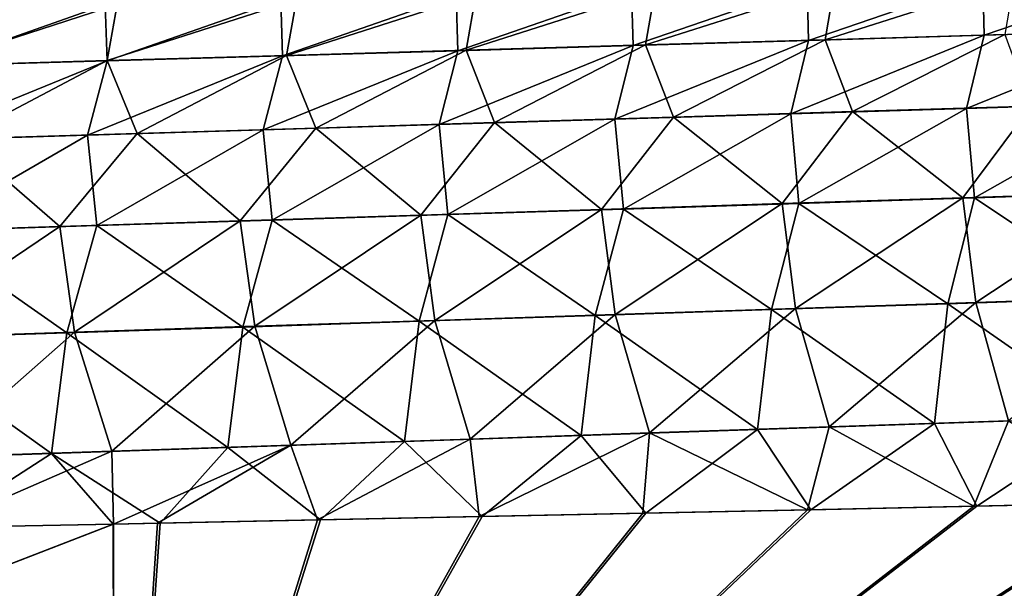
# Model space of a CAD drawing. Header units: metres. Extents: x -61 to 49, y -32 to 32.
# Tile 269 of 343: x 29.758 to 31.199, y 13.797 to 14.63. Entities that reach past the tile are written whole.
import ezdxf

# ---------------------------------------------------------------- set-up
doc = ezdxf.new("R2010")
doc.units = ezdxf.units.M
doc.layers.add('solid_K_27_40_10_000Y34', color=7, linetype='CONTINUOUS')

msp = doc.modelspace()

# ---------------------------------------------------------------- linework, layer by layer
at = {"layer": 'solid_K_27_40_10_000Y34'}
for points in [[(42.214928, 15.361736, 15.931083), (18.747082, 14.630933, 15.64173), (18.942095, 14.62786, 15.697886)], [(42.214928, 15.361736, 15.931083), (18.942095, 14.62786, 15.697886), (19.139759, 14.625016, 15.754162)], [(42.214928, 15.361736, 15.931083), (19.139759, 14.625016, 15.754162), (19.340109, 14.622403, 15.810554)], [(42.214928, 15.361736, 15.931083), (19.340109, 14.622403, 15.810554), (19.543272, 14.62003, 15.867039)], [(42.214928, 15.361736, 15.931083), (19.543272, 14.62003, 15.867039), (19.749374, 14.617905, 15.923596)], [(42.214928, 15.361736, 15.931083), (19.749374, 14.617905, 15.923596), (19.958548, 14.616035, 15.980206)], [(42.047726, 15.276607, 16.414986), (42.214928, 15.361736, 15.931083), (19.958548, 14.616035, 15.980206)], [(42.047737, 15.276611, -16.414957), (18.938972, 14.627907, -15.696997), (18.743807, 14.630987, -15.640785)], [(42.047737, 15.276611, -16.414957), (19.136791, 14.625055, -15.753327), (18.938972, 14.627907, -15.696997)], [(42.047737, 15.276611, -16.414957), (19.337292, 14.622437, -15.809772), (19.136791, 14.625055, -15.753327)], [(42.047737, 15.276611, -16.414957), (19.540607, 14.620059, -15.86631), (19.337292, 14.622437, -15.809772)], [(42.047737, 15.276611, -16.414957), (19.746864, 14.617929, -15.922919), (19.540607, 14.620059, -15.86631)], [(42.047737, 15.276611, -16.414957), (19.95619, 14.616053, -15.979579), (19.746864, 14.617929, -15.922919)], [(42.047737, 15.276611, -16.414957), (20.168713, 14.61444, -16.036268), (19.95619, 14.616053, -15.979579)], [(42.047726, 15.276607, 16.414986), (19.958548, 14.616035, 15.980206), (20.170918, 14.614425, 16.036846)], [(42.047737, 15.276611, -16.414957), (41.866531, 15.204072, -16.903589), (20.168713, 14.61444, -16.036268)], [(42.047726, 15.276607, 16.414986), (20.170918, 14.614425, 16.036846), (20.386612, 14.613085, 16.093496)], [(42.047726, 15.276607, 16.414986), (20.386612, 14.613085, 16.093496), (20.605751, 14.61202, 16.150137)], [(42.047726, 15.276607, 16.414986), (20.605751, 14.61202, 16.150137), (20.827967, 14.611207, 16.206827)], [(42.047726, 15.276607, 16.414986), (20.827967, 14.611207, 16.206827), (21.053131, 14.610641, 16.26359)], [(42.047726, 15.276607, 16.414986), (21.053131, 14.610641, 16.26359), (21.281404, 14.61033, 16.320396)], [(42.047726, 15.276607, 16.414986), (21.281404, 14.61033, 16.320396), (21.512947, 14.610282, 16.377218)], [(42.047726, 15.276607, 16.414986), (21.512947, 14.610282, 16.377218), (21.747919, 14.610507, 16.434027)], [(42.047726, 15.276607, 16.414986), (21.747919, 14.610507, 16.434027), (21.986479, 14.611012, 16.490793)], [(42.047726, 15.276607, 16.414986), (21.986479, 14.611012, 16.490793), (22.228788, 14.611803, 16.547489)], [(41.86652, 15.204068, 16.903618), (42.047726, 15.276607, 16.414986), (22.228788, 14.611803, 16.547489)], [(41.866531, 15.204072, -16.903589), (20.384563, 14.613095, -16.092966), (20.168713, 14.61444, -16.036268)], [(41.866531, 15.204072, -16.903589), (20.603859, 14.612027, -16.149654), (20.384563, 14.613095, -16.092966)], [(41.866531, 15.204072, -16.903589), (20.826235, 14.611212, -16.206392), (20.603859, 14.612027, -16.149654)], [(41.866531, 15.204072, -16.903589), (21.051559, 14.610643, -16.263201), (20.826235, 14.611212, -16.206392)], [(41.866531, 15.204072, -16.903589), (21.279993, 14.610331, -16.320051), (21.051559, 14.610643, -16.263201)], [(41.866531, 15.204072, -16.903589), (21.511698, 14.610281, -16.376917), (21.279993, 14.610331, -16.320051)], [(41.866531, 15.204072, -16.903589), (21.74683, 14.610505, -16.433769), (21.511698, 14.610281, -16.376917)], [(41.866531, 15.204072, -16.903589), (21.985552, 14.611009, -16.490578), (21.74683, 14.610505, -16.433769)], [(41.866531, 15.204072, -16.903589), (22.228022, 14.6118, -16.547316), (21.985552, 14.611009, -16.490578)], [(41.866531, 15.204072, -16.903589), (22.474401, 14.612887, -16.603952), (22.228022, 14.6118, -16.547316)], [(41.86652, 15.204068, 16.903618), (22.228788, 14.611803, 16.547489), (22.475006, 14.61289, 16.604088)], [(41.866531, 15.204072, -16.903589), (41.671295, 15.144415, -17.396639), (22.474401, 14.612887, -16.603952)], [(41.86652, 15.204068, 16.903618), (22.475006, 14.61289, 16.604088), (22.724945, 14.61426, 16.660625)], [(41.86652, 15.204068, 16.903618), (22.724945, 14.61426, 16.660625), (22.978174, 14.615887, 16.717186)], [(41.86652, 15.204068, 16.903618), (22.978174, 14.615887, 16.717186), (23.183249, 14.617381, 16.762423)], [(41.86652, 15.204068, 16.903618), (23.183249, 14.617381, 16.762423), (23.390642, 14.619051, 16.807627)], [(41.86652, 15.204068, 16.903618), (23.390642, 14.619051, 16.807627), (23.600458, 14.620903, 16.852777)], [(41.86652, 15.204068, 16.903618), (23.600458, 14.620903, 16.852777), (23.812792, 14.622941, 16.897854)], [(41.86652, 15.204068, 16.903618), (23.812792, 14.622941, 16.897854), (24.027746, 14.625169, 16.942833)], [(41.86652, 15.204068, 16.903618), (24.027746, 14.625169, 16.942833), (24.24542, 14.627592, 16.987696)], [(41.86652, 15.204068, 16.903618), (24.24542, 14.627592, 16.987696), (24.465912, 14.630214, 17.032421)], [(41.671295, 15.144415, -17.396639), (22.724501, 14.614257, -16.660528), (22.474401, 14.612887, -16.603952)], [(41.671295, 15.144415, -17.396639), (22.977892, 14.615885, -16.717125), (22.724501, 14.614257, -16.660528)], [(41.671295, 15.144415, -17.396639), (23.183094, 14.617379, -16.76239), (22.977892, 14.615885, -16.717125)], [(41.671295, 15.144415, -17.396639), (23.390617, 14.619051, -16.807623), (23.183094, 14.617379, -16.76239)], [(41.671295, 15.144415, -17.396639), (23.600561, 14.620904, -16.8528), (23.390617, 14.619051, -16.807623)], [(41.671295, 15.144415, -17.396639), (23.813023, 14.622943, -16.897903), (23.600561, 14.620904, -16.8528)], [(41.671295, 15.144415, -17.396639), (24.028105, 14.625173, -16.942909), (23.813023, 14.622943, -16.897903)], [(41.671295, 15.144415, -17.396639), (24.245905, 14.627597, -16.987797), (24.028105, 14.625173, -16.942909)], [(41.671295, 15.144415, -17.396639), (24.46652, 14.63022, -17.032545), (24.245905, 14.627597, -16.987797)], [(31.16785, 14.686949, 18.595968), (30.910835, 14.679685, 18.563179), (30.912809, 14.59925, 18.790195)], [(31.16785, 14.686949, 18.595968), (30.912809, 14.59925, 18.790195), (31.169662, 14.606861, 18.823015)], [(31.213766, 14.688541, -18.60075), (31.200262, 14.608168, -18.825941), (30.937284, 14.600366, -18.792423)], [(30.951029, 14.681104, -18.567356), (31.213766, 14.688541, -18.60075), (30.937284, 14.600366, -18.792423)], [(31.424952, 14.694271, 18.628098), (31.16785, 14.686949, 18.595968), (31.169662, 14.606861, 18.823015)], [(31.424952, 14.694271, 18.628098), (31.169662, 14.606861, 18.823015), (31.426598, 14.614522, 18.855175)], [(30.65391, 14.672481, 18.529726), (30.397074, 14.66534, 18.495609), (30.399363, 14.584188, 18.722563)], [(30.65391, 14.672481, 18.529726), (30.399363, 14.584188, 18.722563), (30.656042, 14.591691, 18.756714)], [(30.688385, 14.673729, -18.53327), (30.674395, 14.59262, -18.758211), (30.411598, 14.584931, -18.723299)], [(30.425835, 14.666421, -18.498489), (30.688385, 14.673729, -18.53327), (30.411598, 14.584931, -18.723299)], [(30.910835, 14.679685, 18.563179), (30.65391, 14.672481, 18.529726), (30.656042, 14.591691, 18.756714)], [(30.910835, 14.679685, 18.563179), (30.656042, 14.591691, 18.756714), (30.912809, 14.59925, 18.790195)], [(30.951029, 14.681104, -18.567356), (30.937284, 14.600366, -18.792423), (30.674395, 14.59262, -18.758211)], [(30.688385, 14.673729, -18.53327), (30.951029, 14.681104, -18.567356), (30.674395, 14.59262, -18.758211)], [(30.140333, 14.658268, 18.460823), (29.883688, 14.651265, 18.425365), (29.886274, 14.569361, 18.65225)], [(30.140333, 14.658268, 18.460823), (29.886274, 14.569361, 18.65225), (30.142773, 14.576743, 18.687744)], [(30.163383, 14.659183, -18.463011), (30.148893, 14.577304, -18.687685), (29.886286, 14.569742, -18.651365)], [(29.90103, 14.652019, -18.42683), (30.163383, 14.659183, -18.463011), (29.886286, 14.569742, -18.651365)], [(30.397074, 14.66534, 18.495609), (30.140333, 14.658268, 18.460823), (30.142773, 14.576743, 18.687744)], [(30.397074, 14.66534, 18.495609), (30.142773, 14.576743, 18.687744), (30.399363, 14.584188, 18.722563)], [(30.425835, 14.666421, -18.498489), (30.411598, 14.584931, -18.723299), (30.148893, 14.577304, -18.687685)], [(30.163383, 14.659183, -18.463011), (30.425835, 14.666421, -18.498489), (30.148893, 14.577304, -18.687685)], [(29.90103, 14.652019, -18.42683), (29.886286, 14.569742, -18.651365), (29.623775, 14.562248, -18.614338)], [(29.638781, 14.644931, -18.389944), (29.90103, 14.652019, -18.42683), (29.623775, 14.562248, -18.614338)], [(29.883688, 14.651265, 18.425365), (29.62714, 14.644337, 18.389235), (29.629869, 14.562042, 18.616083)], [(29.883688, 14.651265, 18.425365), (29.629869, 14.562042, 18.616083), (29.886274, 14.569361, 18.65225)], [(31.426598, 14.614522, 18.855175), (31.144098, 14.499727, 19.035145), (31.401609, 14.507723, 19.067543)], [(31.426598, 14.614522, 18.855175), (31.169662, 14.606861, 18.823015), (31.144098, 14.499727, 19.035145)], [(30.912809, 14.59925, 18.790195), (30.629324, 14.483866, 18.968344), (30.886669, 14.491775, 19.002079)], [(30.912809, 14.59925, 18.790195), (30.656042, 14.591691, 18.756714), (30.629324, 14.483866, 18.968344)], [(30.715134, 14.486977, -18.978834), (30.674395, 14.59262, -18.758211), (30.937284, 14.600366, -18.792423)], [(30.715134, 14.486977, -18.978834), (30.937284, 14.600366, -18.792423), (30.97691, 14.495042, -19.012899)], [(31.169662, 14.606861, 18.823015), (30.886669, 14.491775, 19.002079), (31.144098, 14.499727, 19.035145)], [(31.169662, 14.606861, 18.823015), (30.912809, 14.59925, 18.790195), (30.886669, 14.491775, 19.002079)], [(30.97691, 14.495042, -19.012899), (30.937284, 14.600366, -18.792423), (31.200262, 14.608168, -18.825941)], [(30.97691, 14.495042, -19.012899), (31.200262, 14.608168, -18.825941), (31.23877, 14.503152, -19.046274)], [(30.399363, 14.584188, 18.722563), (30.114887, 14.468198, 18.898851), (30.372063, 14.476007, 18.933935)], [(30.399363, 14.584188, 18.722563), (30.142773, 14.576743, 18.687744), (30.114887, 14.468198, 18.898851)], [(30.191849, 14.470999, -18.908609), (30.148893, 14.577304, -18.687685), (30.411598, 14.584931, -18.723299)], [(30.191849, 14.470999, -18.908609), (30.411598, 14.584931, -18.723299), (30.453447, 14.478962, -18.944071)], [(30.656042, 14.591691, 18.756714), (30.372063, 14.476007, 18.933935), (30.629324, 14.483866, 18.968344)], [(30.656042, 14.591691, 18.756714), (30.399363, 14.584188, 18.722563), (30.372063, 14.476007, 18.933935)], [(30.453447, 14.478962, -18.944071), (30.411598, 14.584931, -18.723299), (30.674395, 14.59262, -18.758211)], [(30.453447, 14.478962, -18.944071), (30.674395, 14.59262, -18.758211), (30.715134, 14.486977, -18.978834)], [(29.886274, 14.569361, 18.65225), (29.600805, 14.452746, 18.826639), (29.857801, 14.460443, 18.863087)], [(29.886274, 14.569361, 18.65225), (29.629869, 14.562042, 18.616083), (29.600805, 14.452746, 18.826639)], [(29.668926, 14.455243, -18.835575), (29.623775, 14.562248, -18.614338), (29.886286, 14.569742, -18.651365)], [(29.668926, 14.455243, -18.835575), (29.886286, 14.569742, -18.651365), (29.930342, 14.463091, -18.872444)], [(30.142773, 14.576743, 18.687744), (29.857801, 14.460443, 18.863087), (30.114887, 14.468198, 18.898851)], [(30.142773, 14.576743, 18.687744), (29.886274, 14.569361, 18.65225), (29.857801, 14.460443, 18.863087)], [(29.930342, 14.463091, -18.872444), (29.886286, 14.569742, -18.651365), (30.148893, 14.577304, -18.687685)], [(29.930342, 14.463091, -18.872444), (30.148893, 14.577304, -18.687685), (30.191849, 14.470999, -18.908609)], [(31.144098, 14.499727, 19.035145), (30.886669, 14.491775, 19.002079), (30.898829, 14.360762, 19.204477)], [(31.144098, 14.499727, 19.035145), (30.898829, 14.360762, 19.204477), (31.155891, 14.369009, 19.237612)], [(30.97691, 14.495042, -19.012899), (31.23877, 14.503152, -19.046274), (31.138611, 14.369009, -19.234655)], [(31.23877, 14.503152, -19.046274), (31.403166, 14.377536, -19.268082), (31.138611, 14.369009, -19.234655)], [(31.401609, 14.507723, 19.067543), (31.144098, 14.499727, 19.035145), (31.155891, 14.369009, 19.237612)], [(31.401609, 14.507723, 19.067543), (31.155891, 14.369009, 19.237612), (31.413033, 14.377292, 19.270077)], [(30.629324, 14.483866, 18.968344), (30.372063, 14.476007, 18.933935), (30.384941, 14.344382, 19.13619)], [(30.629324, 14.483866, 18.968344), (30.384941, 14.344382, 19.13619), (30.641844, 14.352551, 19.170671)], [(30.453447, 14.478962, -18.944071), (30.715134, 14.486977, -18.978834), (30.609749, 14.352069, -19.165676)], [(30.715134, 14.486977, -18.978834), (30.874138, 14.360518, -19.200521), (30.609749, 14.352069, -19.165676)], [(30.886669, 14.491775, 19.002079), (30.629324, 14.483866, 18.968344), (30.641844, 14.352551, 19.170671)], [(30.886669, 14.491775, 19.002079), (30.641844, 14.352551, 19.170671), (30.898829, 14.360762, 19.204477)], [(30.715134, 14.486977, -18.978834), (30.97691, 14.495042, -19.012899), (30.874138, 14.360518, -19.200521)], [(30.97691, 14.495042, -19.012899), (31.138611, 14.369009, -19.234655), (30.874138, 14.360518, -19.200521)], [(30.114887, 14.468198, 18.898851), (29.857801, 14.460443, 18.863087), (29.871386, 14.328178, 19.065191)], [(30.114887, 14.468198, 18.898851), (29.871386, 14.328178, 19.065191), (30.12812, 14.336257, 19.101032)], [(29.930342, 14.463091, -18.872444), (30.191849, 14.470999, -18.908609), (30.081232, 14.335305, -19.093836)], [(30.191849, 14.470999, -18.908609), (30.345448, 14.343663, -19.130116), (30.081232, 14.335305, -19.093836)], [(30.372063, 14.476007, 18.933935), (30.114887, 14.468198, 18.898851), (30.12812, 14.336257, 19.101032)], [(30.372063, 14.476007, 18.933935), (30.12812, 14.336257, 19.101032), (30.384941, 14.344382, 19.13619)], [(30.191849, 14.470999, -18.908609), (30.453447, 14.478962, -18.944071), (30.345448, 14.343663, -19.130116)], [(30.453447, 14.478962, -18.944071), (30.609749, 14.352069, -19.165676), (30.345448, 14.343663, -19.130116)], [(29.668926, 14.455243, -18.835575), (29.817108, 14.326998, -19.056831), (29.553078, 14.318744, -19.019102)], [(29.857801, 14.460443, 18.863087), (29.600805, 14.452746, 18.826639), (29.614738, 14.32015, 19.028666)], [(29.857801, 14.460443, 18.863087), (29.614738, 14.32015, 19.028666), (29.871386, 14.328178, 19.065191)], [(29.668926, 14.455243, -18.835575), (29.930342, 14.463091, -18.872444), (29.817108, 14.326998, -19.056831)], [(29.930342, 14.463091, -18.872444), (30.081232, 14.335305, -19.093836), (29.817108, 14.326998, -19.056831)], [(30.874138, 14.360518, -19.200521), (31.138611, 14.369009, -19.234655), (30.893709, 14.20695, -19.386711)], [(31.138611, 14.369009, -19.234655), (31.157644, 14.215711, -19.420914), (30.893709, 14.20695, -19.386711)], [(31.155891, 14.369009, 19.237612), (30.898829, 14.360762, 19.204477), (31.116688, 14.213773, 19.416264)], [(31.155891, 14.369009, 19.237612), (31.116688, 14.213773, 19.416264), (31.374819, 14.222353, 19.449141)], [(31.138611, 14.369009, -19.234655), (31.403166, 14.377536, -19.268082), (31.157644, 14.215711, -19.420914)], [(31.413033, 14.377292, 19.270077), (31.155891, 14.369009, 19.237612), (31.374819, 14.222353, 19.449141)], [(31.403166, 14.377536, -19.268082), (31.421658, 14.224501, -19.454409), (31.157644, 14.215711, -19.420914)], [(30.345448, 14.343663, -19.130116), (30.609749, 14.352069, -19.165676), (30.366083, 14.189533, -19.316156)], [(30.609749, 14.352069, -19.165676), (30.629854, 14.198223, -19.351791), (30.366083, 14.189533, -19.316156)], [(30.641844, 14.352551, 19.170671), (30.384941, 14.344382, 19.13619), (30.600657, 14.196703, 19.348469)], [(30.641844, 14.352551, 19.170671), (30.600657, 14.196703, 19.348469), (30.858633, 14.205222, 19.382708)], [(30.609749, 14.352069, -19.165676), (30.874138, 14.360518, -19.200521), (30.629854, 14.198223, -19.351791)], [(30.874138, 14.360518, -19.200521), (30.893709, 14.20695, -19.386711), (30.629854, 14.198223, -19.351791)], [(30.898829, 14.360762, 19.204477), (30.641844, 14.352551, 19.170671), (30.858633, 14.205222, 19.382708)], [(30.898829, 14.360762, 19.204477), (30.858633, 14.205222, 19.382708), (31.116688, 14.213773, 19.416264)], [(30.081232, 14.335305, -19.093836), (30.345448, 14.343663, -19.130116), (30.102396, 14.180883, -19.2798)], [(30.345448, 14.343663, -19.130116), (30.366083, 14.189533, -19.316156), (30.102396, 14.180883, -19.2798)], [(30.384941, 14.344382, 19.13619), (30.12812, 14.336257, 19.101032), (30.34276, 14.18822, 19.313543)], [(30.384941, 14.344382, 19.13619), (30.34276, 14.18822, 19.313543), (30.600657, 14.196703, 19.348469)], [(29.553078, 14.318744, -19.019102), (29.817108, 14.326998, -19.056831), (29.575285, 14.163717, -19.204908)], [(29.817108, 14.326998, -19.056831), (29.838797, 14.172276, -19.24272), (29.575285, 14.163717, -19.204908)], [(29.871386, 14.328178, 19.065191), (29.614738, 14.32015, 19.028666), (29.827209, 14.171372, 19.241621)], [(29.817108, 14.326998, -19.056831), (30.081232, 14.335305, -19.093836), (29.838797, 14.172276, -19.24272)], [(29.871386, 14.328178, 19.065191), (29.827209, 14.171372, 19.241621), (30.084944, 14.179775, 19.277929)], [(30.081232, 14.335305, -19.093836), (30.102396, 14.180883, -19.2798), (29.838797, 14.172276, -19.24272)], [(30.12812, 14.336257, 19.101032), (29.871386, 14.328178, 19.065191), (30.084944, 14.179775, 19.277929)], [(30.12812, 14.336257, 19.101032), (30.084944, 14.179775, 19.277929), (30.34276, 14.18822, 19.313543)], [(29.614738, 14.32015, 19.028666), (29.569561, 14.163013, 19.204618), (29.827209, 14.171372, 19.241621)], [(31.374819, 14.222353, 19.449141), (31.116688, 14.213773, 19.416264), (31.355547, 14.047359, 19.61063)], [(31.157644, 14.215711, -19.420914), (31.421658, 14.224501, -19.454409), (31.205513, 14.042708, -19.591049)], [(31.116688, 14.213773, 19.416264), (30.858633, 14.205222, 19.382708), (31.096901, 14.038527, 19.577412)], [(30.893709, 14.20695, -19.386711), (31.157644, 14.215711, -19.420914), (30.942856, 14.033735, -19.556915)], [(31.157644, 14.215711, -19.420914), (31.205513, 14.042708, -19.591049), (30.942856, 14.033735, -19.556915)], [(31.116688, 14.213773, 19.416264), (31.096901, 14.038527, 19.577412), (31.355547, 14.047359, 19.61063)], [(30.600657, 14.196703, 19.348469), (30.34276, 14.18822, 19.313543), (30.579834, 14.020937, 19.508905)], [(30.366083, 14.189533, -19.316156), (30.629854, 14.198223, -19.351791), (30.417776, 14.015871, -19.486504)], [(30.629854, 14.198223, -19.351791), (30.680277, 14.024788, -19.522068), (30.417776, 14.015871, -19.486504)], [(30.600657, 14.196703, 19.348469), (30.579834, 14.020937, 19.508905), (30.838331, 14.029718, 19.543505)], [(30.858633, 14.205222, 19.382708), (30.600657, 14.196703, 19.348469), (30.838331, 14.029718, 19.543505)], [(30.629854, 14.198223, -19.351791), (30.893709, 14.20695, -19.386711), (30.680277, 14.024788, -19.522068)], [(30.893709, 14.20695, -19.386711), (30.942856, 14.033735, -19.556915), (30.680277, 14.024788, -19.522068)], [(30.858633, 14.205222, 19.382708), (30.838331, 14.029718, 19.543505), (31.096901, 14.038527, 19.577412)], [(30.084944, 14.179775, 19.277929), (29.827209, 14.171372, 19.241621), (30.063078, 14.003468, 19.43762)], [(29.838797, 14.172276, -19.24272), (30.102396, 14.180883, -19.2798), (29.893017, 13.998141, -19.413216)], [(30.102396, 14.180883, -19.2798), (30.155355, 14.006989, -19.450222), (29.893017, 13.998141, -19.413216)], [(30.084944, 14.179775, 19.277929), (30.063078, 14.003468, 19.43762), (30.321417, 14.012186, 19.473612)], [(30.34276, 14.18822, 19.313543), (30.084944, 14.179775, 19.277929), (30.321417, 14.012186, 19.473612)], [(30.102396, 14.180883, -19.2798), (30.366083, 14.189533, -19.316156), (30.155355, 14.006989, -19.450222)], [(30.366083, 14.189533, -19.316156), (30.417776, 14.015871, -19.486504), (30.155355, 14.006989, -19.450222)], [(30.34276, 14.18822, 19.313543), (30.321417, 14.012186, 19.473612), (30.579834, 14.020937, 19.508905)], [(29.827209, 14.171372, 19.241621), (29.569561, 14.163013, 19.204618), (29.804819, 13.994786, 19.400927)], [(29.575285, 14.163717, -19.204908), (29.838797, 14.172276, -19.24272), (29.630764, 13.989334, -19.375484)], [(29.838797, 14.172276, -19.24272), (29.893017, 13.998141, -19.413216), (29.630764, 13.989334, -19.375484)], [(29.827209, 14.171372, 19.241621), (29.804819, 13.994786, 19.400927), (30.063078, 14.003468, 19.43762)], [(29.569561, 14.163013, 19.204618), (29.546642, 13.986144, 19.363529), (29.804819, 13.994786, 19.400927)], [(31.096901, 14.038527, 19.577412), (30.838331, 14.029718, 19.543505), (30.915956, 13.912466, 19.645721)], [(31.096901, 14.038527, 19.577412), (30.915956, 13.912466, 19.645721), (31.159321, 13.917671, 19.67989)], [(30.942856, 14.033735, -19.556915), (31.205513, 14.042708, -19.591049), (31.154552, 13.917568, -19.679226)], [(31.355547, 14.047359, 19.61063), (31.096901, 14.038527, 19.577412), (31.159321, 13.917671, 19.67989)], [(31.205513, 14.042708, -19.591049), (31.399698, 13.922887, -19.71299), (31.154552, 13.917568, -19.679226)], [(31.355547, 14.047359, 19.61063), (31.159321, 13.917671, 19.67989), (31.40456, 13.922996, 19.713652)], [(30.579834, 14.020937, 19.508905), (30.321417, 14.012186, 19.473612), (30.435368, 13.902412, 19.576303)], [(30.417776, 14.015871, -19.486504), (30.680277, 14.024788, -19.522068), (30.431005, 13.902328, -19.575657)], [(30.680277, 14.024788, -19.522068), (30.670078, 13.907291, -19.610525), (30.431005, 13.902328, -19.575657)], [(30.579834, 14.020937, 19.508905), (30.435368, 13.902412, 19.576303), (30.674595, 13.907381, 19.611181)], [(30.838331, 14.029718, 19.543505), (30.579834, 14.020937, 19.508905), (30.674595, 13.907381, 19.611181)], [(30.680277, 14.024788, -19.522068), (30.911303, 13.91237, -19.64506), (30.670078, 13.907291, -19.610525)], [(30.838331, 14.029718, 19.543505), (30.674595, 13.907381, 19.611181), (30.915956, 13.912466, 19.645721)], [(30.680277, 14.024788, -19.522068), (30.942856, 14.033735, -19.556915), (30.911303, 13.91237, -19.64506)], [(30.942856, 14.033735, -19.556915), (31.154552, 13.917568, -19.679226), (30.911303, 13.91237, -19.64506)], [(29.893017, 13.998141, -19.413216), (30.155355, 14.006989, -19.450222), (29.895483, 13.891465, -19.495232)], [(30.155355, 14.006989, -19.450222), (29.959837, 13.892753, -19.505066), (29.895483, 13.891465, -19.495232)], [(30.155355, 14.006989, -19.450222), (30.194216, 13.897483, -19.540491), (29.959837, 13.892753, -19.505066)], [(30.321417, 14.012186, 19.473612), (30.063078, 14.003468, 19.43762), (30.198404, 13.89756, 19.541124)], [(30.155355, 14.006989, -19.450222), (30.417776, 14.015871, -19.486504), (30.194216, 13.897483, -19.540491)], [(30.417776, 14.015871, -19.486504), (30.431005, 13.902328, -19.575657), (30.194216, 13.897483, -19.540491)], [(30.321417, 14.012186, 19.473612), (30.198404, 13.89756, 19.541124), (30.435368, 13.902412, 19.576303)], [(29.804819, 13.994786, 19.400927), (29.546642, 13.986144, 19.363529), (29.637043, 13.88634, 19.455273)], [(29.630764, 13.989334, -19.375484), (29.893017, 13.998141, -19.413216), (29.636679, 13.886339, -19.455212)], [(29.893017, 13.998141, -19.413216), (29.895483, 13.891465, -19.495232), (29.636679, 13.886339, -19.455212)], [(29.804819, 13.994786, 19.400927), (29.637043, 13.88634, 19.455273), (29.895372, 13.891456, 19.49522)], [(30.063078, 14.003468, 19.43762), (29.804819, 13.994786, 19.400927), (29.963835, 13.892825, 19.505682)], [(29.804819, 13.994786, 19.400927), (29.895372, 13.891456, 19.49522), (29.963835, 13.892825, 19.505682)], [(30.063078, 14.003468, 19.43762), (29.963835, 13.892825, 19.505682), (30.198404, 13.89756, 19.541124)], [(32.657597, 13.951632, 19.875593), (32.404106, 13.945627, 19.844267), (29.897787, 12.945334, 20.136292)], [(32.665066, 13.061106, 20.472813), (32.657597, 13.951632, 19.875593), (29.897787, 12.945334, 20.136292)], [(32.657452, 13.951624, -19.87558), (32.665066, 13.061104, -20.472813), (29.897787, 12.945322, -20.136299)], [(32.40271, 13.945588, -19.844097), (32.657452, 13.951624, -19.87558), (29.897787, 12.945322, -20.136299)], [(32.404106, 13.945627, 19.844267), (32.151844, 13.939765, 19.812366), (29.897787, 12.945334, 20.136292)], [(32.149235, 13.939697, -19.812037), (32.40271, 13.945588, -19.844097), (29.897787, 12.945322, -20.136299)], [(32.151844, 13.939765, 19.812366), (31.900948, 13.934038, 19.779924), (29.897787, 12.945334, 20.136292)], [(31.897158, 13.933947, -19.779432), (32.149235, 13.939697, -19.812037), (29.897787, 12.945322, -20.136299)], [(31.900948, 13.934038, 19.779924), (31.651545, 13.928445, 19.746971), (29.897787, 12.945334, 20.136292)], [(31.64661, 13.92833, -19.746315), (31.897158, 13.933947, -19.779432), (29.897787, 12.945322, -20.136299)], [(31.651545, 13.928445, 19.746971), (31.40456, 13.922996, 19.713652), (29.897787, 12.945334, 20.136292)], [(31.399698, 13.922887, -19.71299), (31.64661, 13.92833, -19.746315), (29.897787, 12.945322, -20.136299)], [(31.40456, 13.922996, 19.713652), (31.159321, 13.917671, 19.67989), (29.897787, 12.945334, 20.136292)], [(31.154552, 13.917568, -19.679226), (31.399698, 13.922887, -19.71299), (29.897787, 12.945322, -20.136299)], [(31.159321, 13.917671, 19.67989), (30.915956, 13.912466, 19.645721), (29.897787, 12.945334, 20.136292)], [(30.911303, 13.91237, -19.64506), (31.154552, 13.917568, -19.679226), (29.897787, 12.945322, -20.136299)], [(30.915956, 13.912466, 19.645721), (30.674595, 13.907381, 19.611181), (29.897787, 12.945334, 20.136292)], [(30.670078, 13.907291, -19.610525), (30.911303, 13.91237, -19.64506), (29.897787, 12.945322, -20.136299)], [(30.674595, 13.907381, 19.611181), (30.435368, 13.902412, 19.576303), (29.897787, 12.945334, 20.136292)], [(30.431005, 13.902328, -19.575657), (30.670078, 13.907291, -19.610525), (29.897787, 12.945322, -20.136299)], [(29.895483, 13.891465, -19.495232), (29.897787, 12.945322, -20.136299), (27.138914, 12.824171, -19.72942)], [(29.636679, 13.886339, -19.455212), (29.895483, 13.891465, -19.495232), (27.138914, 12.824171, -19.72942)], [(29.895372, 13.891456, 19.49522), (29.637043, 13.88634, 19.455273), (27.138914, 12.824181, 19.729414)], [(29.897787, 12.945334, 20.136292), (29.895372, 13.891456, 19.49522), (27.138914, 12.824181, 19.729414)], [(29.963835, 13.892825, 19.505682), (29.895372, 13.891456, 19.49522), (29.897787, 12.945334, 20.136292)], [(29.959837, 13.892753, -19.505066), (29.897787, 12.945322, -20.136299), (29.895483, 13.891465, -19.495232)], [(30.435368, 13.902412, 19.576303), (30.198404, 13.89756, 19.541124), (29.897787, 12.945334, 20.136292)], [(30.194216, 13.897483, -19.540491), (30.431005, 13.902328, -19.575657), (29.897787, 12.945322, -20.136299)], [(30.198404, 13.89756, 19.541124), (29.963835, 13.892825, 19.505682), (29.897787, 12.945334, 20.136292)], [(29.959837, 13.892753, -19.505066), (30.194216, 13.897483, -19.540491), (29.897787, 12.945322, -20.136299)]]:
    msp.add_3dface(points, dxfattribs=at)

doc.saveas('drawing.dxf')
